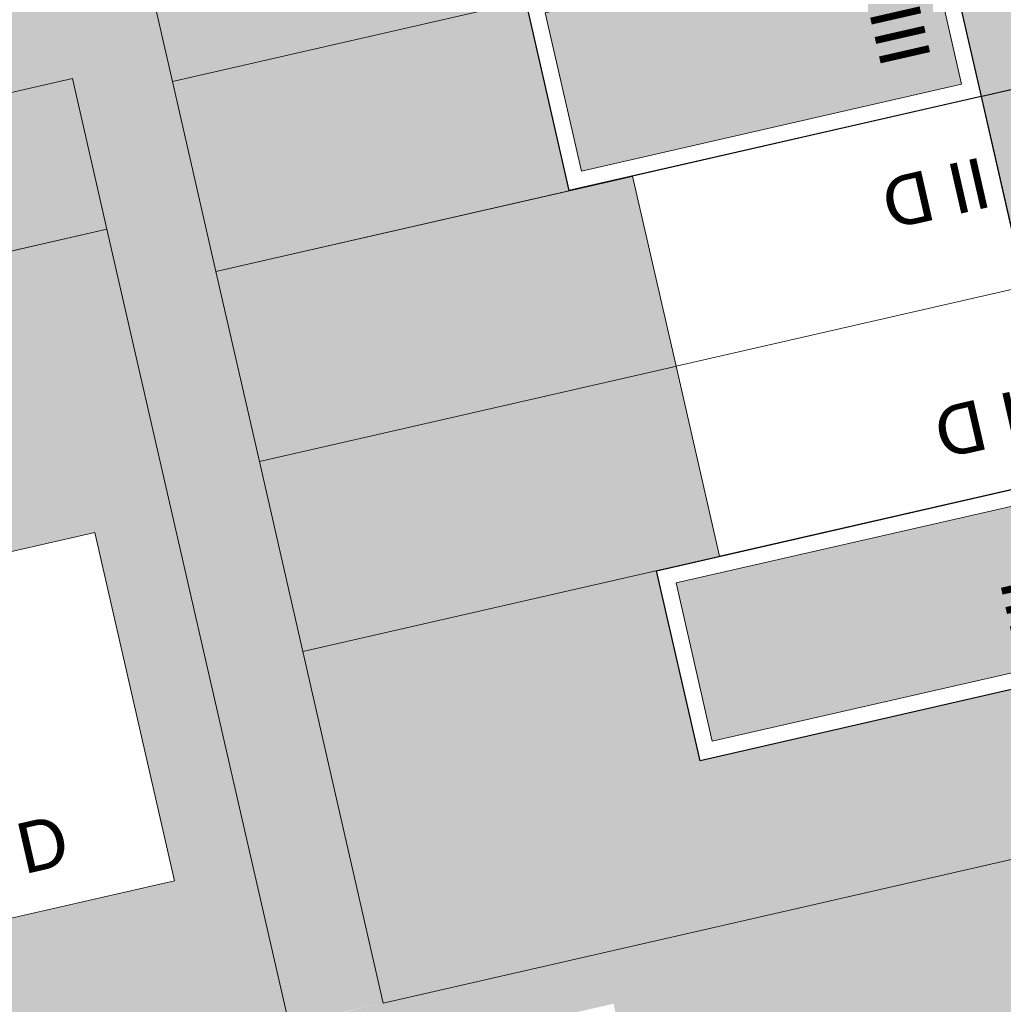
# Model space of a CAD drawing. Header units: metres. Extents: x -862 to 1262, y -354 to 644.
# Tile 267 of 315: x 160 to 190, y 79 to 109. Entities that reach past the tile are written whole.
import ezdxf

# ---------------------------------------------------------------- set-up
doc = ezdxf.new("R2010")
doc.units = ezdxf.units.M
doc.header["$LTSCALE"] = 0.5
doc.set_wipeout_variables(frame=1)
doc.layers.add('BPR_Verkehr_220520', color=7, linetype='Continuous')
doc.layers.add('DZH_Baufelder Ost_220610', color=7, linetype='Continuous')
doc.styles.add('Calibri Light', font='calibril.ttf')

# ---------------------------------------------------------------- blocks, each defined once
blk = doc.blocks.new('Slab (2D)-8')
at = {"color": 255, "linetype": 'Continuous', "lineweight": 9, "transparency": 33554687}
blk.add_wipeout([(0, 13), (6, 13), (6, 0), (0, 0)], dxfattribs=at)
at = {"color": 8, "linetype": 'Continuous', "lineweight": 9, "true_color": 0x777777, "transparency": 33554687, "flags": 128}
blk.add_lwpolyline([(0, 13), (6, 13), (6, 0), (0, 0)], close=True, dxfattribs=at)
at = {"color": 255, "linetype": 'Continuous', "lineweight": 9, "transparency": 33554687}
blk.add_wipeout([(0, 13), (6, 13), (6, 0), (0, 0)], dxfattribs=at)
at = {"color": 8, "linetype": 'Continuous', "lineweight": 9, "true_color": 0x777777, "transparency": 33554687, "flags": 128}
blk.add_lwpolyline([(0, 13), (6, 13), (6, 0), (0, 0)], close=True, dxfattribs=at)
at = {"color": 255, "linetype": 'Continuous', "lineweight": 9, "transparency": 33554687}
blk.add_wipeout([(0, 13), (6, 13), (6, 0), (0, 0)], dxfattribs=at)
at = {"color": 8, "linetype": 'Continuous', "lineweight": 9, "true_color": 0x777777, "transparency": 33554687, "flags": 128}
blk.add_lwpolyline([(0, 13), (6, 13), (6, 0), (0, 0)], close=True, dxfattribs=at)
blk = doc.blocks.new('DH 6 x 13 - III FD (2D_3D (2D)')
at = {"color": 8, "true_color": 0x777777, "transparency": 33554687}
blk.add_blockref('Slab (2D)-8', (0, 0), dxfattribs=at)
at = {"color": 255, "linetype": 'Continuous', "lineweight": 25, "transparency": 33554687}
blk.add_wipeout([(0, 13), (6, 13), (6, 0), (0, 0)], dxfattribs=at)
at = {"linetype": 'Continuous', "lineweight": 0, "true_color": 0xfbf8f0, "transparency": 33554661}
blk.add_hatch(color=7, dxfattribs=at).paths.add_polyline_path([(0.5, 12.5), (5.5, 12.5), (5.5, 0.5), (0.5, 0.5)])
at = {"color": 7, "linetype": 'Continuous', "lineweight": 25, "transparency": 33554687, "flags": 128}
blk.add_lwpolyline([(0, 13), (6, 13), (6, 0), (0, 0)], close=True, dxfattribs=at)
at = {"color": 9, "linetype": 'Continuous', "lineweight": 9, "transparency": 33554661, "flags": 128}
blk.add_lwpolyline([(0.5, 12.5), (5.5, 12.5), (5.5, 0.5), (0.5, 0.5)], close=True, dxfattribs=at)
at = {"color": 7, "transparency": 33554687, "insert": (2.405184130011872, 2.006361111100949), "char_height": 1.559479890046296, "width": 3.810368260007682, "attachment_point": 5, "line_spacing_factor": 1.163780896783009, "style": 'Calibri Light'}
blk.add_mtext('III', dxfattribs=at)
blk = doc.blocks.new('Slab (2D)-19')
at = {"color": 255, "linetype": 'Continuous', "lineweight": 9, "transparency": 33554687}
blk.add_wipeout([(-2.2737367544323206e-13, -8.881784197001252e-16), (-2.2737367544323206e-13, 10.999999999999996), (6.999999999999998, 11), (6.999999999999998, 0)], dxfattribs=at)
at = {"color": 7, "linetype": 'Continuous', "lineweight": 9, "transparency": 33554687}
for p, q in [((-2.27595720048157e-13, 9.4), (7, 9.4)), ((-4.551786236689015e-13, 4.000000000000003), (7, 3.999999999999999))]:
    blk.add_line(p, q, dxfattribs=at)
at = {"color": 8, "linetype": 'Continuous', "lineweight": 9, "true_color": 0x777777, "transparency": 33554687, "flags": 128}
blk.add_lwpolyline([(-2.275957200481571e-13, -9.509376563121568e-16), (-2.275957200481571e-13, 11), (7, 11), (7, 0)], close=True, dxfattribs=at)
at = {"color": 7, "linetype": 'Continuous', "lineweight": 9, "transparency": 33554687, "flags": 128}
blk.add_lwpolyline([(-2.275957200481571e-13, -9.50937656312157e-16), (-2.275957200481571e-13, 11), (7, 11), (7, -2.187751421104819e-15), (-2.275957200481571e-13, -9.50937656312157e-16)], dxfattribs=at)
blk = doc.blocks.new('DH 7 x 11 - II (2D_3D) (2D)')
at = {"color": 8, "true_color": 0x777777, "transparency": 33554687}
blk.add_blockref('Slab (2D)-19', (0, 0), dxfattribs=at)
at = {"color": 255, "linetype": 'Continuous', "lineweight": 9, "transparency": 33554687}
blk.add_wipeout([(0, 11), (7, 11), (7, 0), (0, 0)], dxfattribs=at)
at = {"color": 253, "linetype": 'Continuous', "lineweight": 9, "transparency": 33554687, "flags": 128}
blk.add_lwpolyline([(0, 11), (7, 11), (7, 0), (0, 0)], close=True, dxfattribs=at)
at = {"color": 7, "transparency": 33554687, "insert": (2.405184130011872, 2.006361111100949), "char_height": 1.559479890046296, "width": 3.810368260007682, "attachment_point": 5, "line_spacing_factor": 1.163780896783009, "style": 'Calibri Light'}
blk.add_mtext('II D', dxfattribs=at)
blk = doc.blocks.new('Slab (2D)-3')
at = {"color": 255, "linetype": 'Continuous', "lineweight": 9, "transparency": 33554687}
blk.add_wipeout([(-0.01398509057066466, 12.003374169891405), (10.986012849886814, 12.003374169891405), (10.98601284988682, 0.003374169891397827), (-0.013985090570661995, 0.003374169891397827)], dxfattribs=at)
at = {"color": 7, "linetype": 'Continuous', "lineweight": 9, "transparency": 33554687}
for p, q in [((-0.01398509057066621, 12.0033741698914), (10.98601284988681, 12.0033741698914)), ((10.98601284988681, 0.003374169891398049), (10.98601284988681, 12.0033741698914)), ((-0.01398509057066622, 6.003374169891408), (10.98601284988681, 6.003374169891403))]:
    blk.add_line(p, q, dxfattribs=at)
at = {"color": 8, "linetype": 'Continuous', "lineweight": 9, "true_color": 0x777777, "transparency": 33554687, "flags": 128}
blk.add_lwpolyline([(-0.01398509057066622, 12.0033741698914), (10.98601284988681, 12.0033741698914), (10.98601284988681, 0.003374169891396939), (-0.01398509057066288, 0.003374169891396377)], close=True, dxfattribs=at)
at = {"color": 7, "linetype": 'Continuous', "lineweight": 9, "transparency": 33554687, "flags": 128}
blk.add_lwpolyline([(10.98601284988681, 12.00337416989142), (-0.01398509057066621, 12.00337416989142), (-0.01398509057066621, 0.003374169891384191), (10.98601284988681, 0.003374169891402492)], dxfattribs=at)
blk = doc.blocks.new('RH 6 x 11 - quer (2D_3D) (2D)')
at = {"color": 8, "true_color": 0x777777, "transparency": 33554687}
blk.add_blockref('Slab (2D)-3', (0, 0), dxfattribs=at)
at = {"color": 255, "linetype": 'Continuous', "lineweight": 9, "transparency": 33554687}
blk.add_wipeout([(0, 6), (0, 12), (11, 12), (11, 6)], dxfattribs=at)
at = {"color": 253, "linetype": 'Continuous', "lineweight": 9, "transparency": 33554687, "flags": 128}
blk.add_lwpolyline([(0, 6), (0, 12), (11, 12), (11, 6)], close=True, dxfattribs=at)
at = {"color": 7, "transparency": 33554687, "insert": (2.006361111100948, 9.83776836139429), "char_height": 1.559479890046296, "width": 3.810368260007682, "attachment_point": 5, "line_spacing_factor": 1.163780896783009, "style": 'Calibri Light'}
blk.add_mtext('II D', dxfattribs=at)
at = {"color": 255, "linetype": 'Continuous', "lineweight": 9, "transparency": 33554687}
blk.add_wipeout([(0, 0), (0, 6), (11, 6), (11, 0)], dxfattribs=at)
at = {"color": 253, "linetype": 'Continuous', "lineweight": 9, "transparency": 33554687, "flags": 128}
blk.add_lwpolyline([(0, 0), (0, 6), (11, 6), (11, 0)], close=True, dxfattribs=at)
at = {"color": 7, "transparency": 33554687, "insert": (2.006361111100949, 2.594815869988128), "char_height": 1.559479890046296, "width": 3.810368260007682, "attachment_point": 5, "line_spacing_factor": 1.163780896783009, "style": 'Calibri Light'}
blk.add_mtext('II D', dxfattribs=at)

msp = doc.modelspace()

# ---------------------------------------------------------------- hatches: boundary and pattern name
at = {"layer": 'DZH_Baufelder Ost_220610', "linetype": 'Continuous', "lineweight": 0, "true_color": 0xfff9e0, "transparency": 33554687}
msp.add_hatch(color=7, dxfattribs=at).paths.add_polyline_path([(161.2056436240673, 107.1870071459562), (167.8708279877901, 78.08721179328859), (170.7698592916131, 78.7280742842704), (160.9405353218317, 121.7163392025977), (185.952601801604, 127.4382093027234), (184.9499158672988, 131.82507625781), (146.2740646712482, 122.9736089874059), (146.2742542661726, 122.9727862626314), (137.4814435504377, 120.9613042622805), (132.2242172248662, 143.7746501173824), (129.299633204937, 143.1061914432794), (134.5558838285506, 120.2970795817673), (99.46244584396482, 112.2689505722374), (103.6034319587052, 93.99346555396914)])
at = {"layer": 'DZH_Baufelder Ost_220610', "linetype": 'Continuous', "lineweight": 0, "true_color": 0xdce9e4, "transparency": 33554687}
for points in [[(189.2947744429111, 112.8158173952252), (188.1804896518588, 117.6909422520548), (163.1702664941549, 111.9694937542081), (164.2854732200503, 107.094579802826)], [(190.6316378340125, 106.9668854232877), (189.2947744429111, 112.8158173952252), (164.285473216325, 107.094579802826), (165.6230419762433, 101.247652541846), (177.0840032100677, 103.8676690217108)], [(191.9697781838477, 101.1123665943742), (190.6321111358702, 106.9648146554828), (165.6226742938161, 101.247568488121), (166.9603413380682, 95.39512042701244)], [(158.6576736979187, 75.95964816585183), (167.8755630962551, 78.06653860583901), (162.2674585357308, 102.5511869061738), (153.0505327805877, 100.4400892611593)], [(193.3059415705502, 95.26649722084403), (191.9697781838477, 101.1123665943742), (166.9603413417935, 95.39512042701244), (168.2965047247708, 89.54925105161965)]]:
    msp.add_hatch(color=254, dxfattribs=at).paths.add_polyline_path(points)
at = {"layer": 'DZH_Baufelder Ost_220610', "linetype": 'Continuous', "lineweight": 0, "true_color": 0xc4dad2, "transparency": 33554687}
msp.add_hatch(color=254, dxfattribs=at).paths.add_polyline_path([(124.0270656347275, 98.67141198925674), (161.2056436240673, 107.1870071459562), (162.2673388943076, 102.5517092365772), (125.0887609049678, 94.03611407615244), (104.6651272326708, 89.3581676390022), (103.6034319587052, 93.99346555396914)])
at = {"layer": 'DZH_Baufelder Ost_220610', "linetype": 'Continuous', "lineweight": 0, "true_color": 0xdce9e4, "transparency": 33554687}
h = msp.add_hatch(color=254, dxfattribs=at)
edge = h.paths.add_edge_path()
edge.add_line((170.7698515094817, 78.72807275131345), (191.3926266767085, 83.44172529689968))
edge.add_arc((190.389940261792, 87.82859433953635), 4.500000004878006, 282.874672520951, 327.8746724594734)
edge.add_arc((190.3899402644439, 87.82859433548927), 4.500000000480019, 327.8746724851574, 372.8746723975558)
edge.add_line((194.7768093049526, 88.83128073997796), (193.3059415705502, 95.26649721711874))
edge.add_line((193.3059415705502, 95.26649721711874), (168.2965047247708, 89.549251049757))
edge.add_line((168.2965047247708, 89.549251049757), (170.7698515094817, 78.72807275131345))

# ---------------------------------------------------------------- linework, layer by layer
at = {"layer": 'DZH_Baufelder Ost_220610', "color": 255, "linetype": 'Continuous', "lineweight": 18, "transparency": 33554687, "flags": 128}
for points in [[(189.2947744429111, 112.8158173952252), (188.1804896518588, 117.6909422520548), (163.1702664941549, 111.9694937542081), (164.2854732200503, 107.094579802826)], [(190.6316378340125, 106.9668854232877), (189.2947744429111, 112.8158173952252), (164.285473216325, 107.094579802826), (165.6230419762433, 101.247652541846), (177.0840032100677, 103.8676690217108)], [(124.0270656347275, 98.67141198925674), (161.2056436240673, 107.1870071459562), (162.2673388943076, 102.5517092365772), (125.0887609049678, 94.03611407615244), (104.6651272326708, 89.3581676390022), (103.6034319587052, 93.99346555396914)], [(191.9697781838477, 101.1123665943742), (190.6321111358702, 106.9648146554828), (165.6226742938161, 101.247568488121), (166.9603413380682, 95.39512042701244)], [(158.6576736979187, 75.95964816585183), (167.8755630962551, 78.06653860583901), (162.2674585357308, 102.5511869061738), (153.0505327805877, 100.4400892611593)], [(193.3059415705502, 95.26649722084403), (191.9697781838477, 101.1123665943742), (166.9603413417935, 95.39512042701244), (168.2965047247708, 89.54925105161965)]]:
    msp.add_lwpolyline(points, close=True, dxfattribs=at)
at = {"layer": 'DZH_Baufelder Ost_220610', "color": 255, "linetype": 'Continuous', "lineweight": 18, "transparency": 33554687, "elevation": -12285434.42021632, "flags": 128}
msp.add_lwpolyline([(170.7698515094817, 78.72807275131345), (191.3926266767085, 83.44172529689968, 0.1989123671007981), (194.2009314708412, 85.43561585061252, 0.1989123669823), (194.7768093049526, 88.83128073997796), (193.3059415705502, 95.26649721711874), (168.2965047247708, 89.549251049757)], format="xyb", close=True, dxfattribs=at)
at = {"layer": 'DZH_Baufelder Ost_220610', "color": 252, "linetype": 'Continuous', "true_color": 0x8ea381, "transparency": 33554687}
for points in [[(185.3676982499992, 127.3044623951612), (185.9526141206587, 127.4381539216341), (194.1918934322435, 88.69758921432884), (194.776809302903, 88.83128074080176)], [(185.9526141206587, 127.4381539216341), (185.3676982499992, 127.3044623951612), (194.776809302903, 88.83128074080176), (194.1918934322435, 88.69758921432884)], [(171.2661704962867, 79.2492757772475), (170.6812655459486, 79.1155364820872), (161.6591652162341, 121.2652363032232), (160.9405353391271, 121.7163391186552)], [(170.6812655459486, 79.1155364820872), (171.2661704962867, 79.2492757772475), (160.9405353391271, 121.7163391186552), (161.6591652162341, 121.2652363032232)], [(189.2546227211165, 113.1177880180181), (189.3885004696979, 112.5329147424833), (164.2185343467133, 107.38701643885), (164.3524120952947, 106.8021431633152)], [(189.3885004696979, 112.5329147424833), (189.2546227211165, 113.1177880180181), (164.3524120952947, 106.8021431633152), (164.2185343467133, 107.38701643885)], [(190.5926126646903, 107.2691137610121), (190.7264494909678, 106.6842311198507), (165.5557558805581, 101.5400098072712), (165.6895927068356, 100.9551271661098)], [(190.7264494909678, 106.6842311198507), (190.5926126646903, 107.2691137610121), (165.6895927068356, 100.9551271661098), (165.5557558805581, 101.5400098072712)], [(104.2131395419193, 88.63910436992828), (104.6651272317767, 89.35816763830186), (161.8164426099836, 101.8328959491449), (162.2673388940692, 102.5517092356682)], [(104.6651272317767, 89.35816763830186), (104.2131395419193, 88.63910436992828), (162.2673388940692, 102.5517092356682), (161.8164426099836, 101.8328959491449)], [(161.816442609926, 101.832895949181), (162.2673388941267, 102.5517092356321), (167.1972154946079, 78.34076411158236), (167.7820702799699, 78.47472261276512)], [(162.2673388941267, 102.5517092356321), (161.816442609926, 101.832895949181), (167.7820702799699, 78.47472261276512), (167.1972154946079, 78.34076411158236)], [(191.923865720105, 101.4130158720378), (192.0576540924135, 100.8281221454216), (166.8934471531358, 95.68756728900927), (167.0272355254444, 95.10267356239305)], [(192.0576540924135, 100.8281221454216), (191.923865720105, 101.4130158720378), (167.0272355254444, 95.10267356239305), (166.8934471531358, 95.68756728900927)], [(193.260029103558, 95.56714649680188), (193.3938174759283, 94.98225277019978), (168.2296105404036, 89.84169791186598), (168.3633989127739, 89.25680418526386)], [(193.3938174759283, 94.98225277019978), (193.260029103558, 95.56714649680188), (168.3633989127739, 89.25680418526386), (168.2296105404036, 89.84169791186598)], [(191.2589351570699, 84.02664116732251), (191.3926266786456, 83.44172529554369), (170.6361360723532, 79.3129831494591), (170.7698275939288, 78.72806727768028)], [(191.3926266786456, 83.44172529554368), (191.2589351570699, 84.02664116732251), (170.7698275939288, 78.72806727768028), (170.6361360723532, 79.3129831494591)]]:
    msp.add_solid(points, dxfattribs=at)

# ---------------------------------------------------------------- next in the draw order: block references
at = {"layer": 'DZH_Baufelder Ost_220610', "color": 7, "transparency": 33554687}
for name, p, rotation in [('DH 6 x 13 - III FD (2D_3D (2D)', (189.1693481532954, 106.6326566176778, 8.7), 102.8746724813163), ('DH 7 x 11 - II (2D_3D) (2D)', (157.5197074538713, 80.92794266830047, 8.7), 12.87672658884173)]:
    msp.add_blockref(name, p, dxfattribs=dict(at, rotation=rotation))

# ---------------------------------------------------------------- next in the draw order: hatches: boundary and pattern name
at = {"layer": 'BPR_Verkehr_220520', "linetype": 'Continuous', "lineweight": 0, "true_color": 0xe4e6e5, "transparency": 33554687}
msp.add_hatch(color=254, dxfattribs=at).paths.add_polyline_path([(91.8579409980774, 59.05027987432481), (92.90346607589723, 54.35698022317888), (92.90162287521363, 54.36504441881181), (194.7683892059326, 77.64826108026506), (193.6988569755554, 82.32758803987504), (192.4802822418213, 82.04906403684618), (192.502564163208, 81.95157805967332), (192.9036387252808, 80.19683044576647), (191.1488911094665, 79.79575587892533), (190.7478165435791, 81.55050349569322), (190.7255346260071, 81.6479894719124), (177.8573854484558, 78.70677600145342), (177.8796673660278, 78.60929002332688), (178.2807419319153, 76.8545424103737), (176.5259943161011, 76.45346784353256), (176.1249197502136, 78.20821545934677), (176.1026378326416, 78.30570143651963), (163.2344886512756, 75.36448796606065), (163.2567705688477, 75.2670019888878), (163.6578451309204, 73.51225437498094), (161.9030975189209, 73.11117980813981), (161.5020229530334, 74.8659274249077), (161.4797410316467, 74.96341340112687), (148.6115918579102, 72.02219993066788), (148.6338737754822, 71.92471395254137), (149.0349483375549, 70.16996633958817), (147.2802007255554, 69.76889177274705), (146.8791261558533, 71.52363938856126), (146.8568442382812, 71.62112536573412), (133.9886950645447, 68.6799118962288), (134.0109769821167, 68.58242591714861), (134.4120515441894, 66.82767830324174), (132.6573039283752, 66.42660373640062), (132.2562293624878, 68.18135135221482), (132.2339474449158, 68.27883733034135), (119.3657982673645, 65.33762386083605), (119.3880801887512, 65.24013788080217), (119.789154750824, 63.48539026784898), (118.0344071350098, 63.08431570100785), (117.6333325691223, 64.83906331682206), (117.6110506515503, 64.93654929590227), (104.7429014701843, 61.9953358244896), (104.7651833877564, 61.89784984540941), (105.1662579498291, 60.14310223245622), (103.4115103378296, 59.7420276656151), (103.0104357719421, 61.49677528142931), (102.9881538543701, 61.59426125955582)])

# ---------------------------------------------------------------- next in the draw order: block references
at = {"layer": 'DZH_Baufelder Ost_220610', "color": 7, "transparency": 33554687, "rotation": 192.8746724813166}
msp.add_blockref('RH 6 x 11 - quer (2D_3D) (2D)', (189.1693481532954, 106.6326566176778, 8.7), dxfattribs=at)

# ---------------------------------------------------------------- next in the draw order: block references
at = {"layer": 'DZH_Baufelder Ost_220610', "color": 7, "transparency": 33554687, "rotation": 102.8746724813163}
msp.add_blockref('DH 6 x 13 - III FD (2D_3D (2D)', (193.1944791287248, 89.08500726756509, 8.7), dxfattribs=at)

# ---------------------------------------------------------------- next in the draw order: hatches: boundary and pattern name
at = {"layer": 'BPR_Verkehr_220520', "linetype": 'Continuous', "lineweight": 0, "true_color": 0xece5cf, "transparency": 33554687}
h = msp.add_hatch(color=254, dxfattribs=at)
edge = h.paths.add_edge_path()
edge.add_line((71.3696840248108, 129.8654103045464), (72.92951305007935, 130.2219332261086))
edge.add_line((72.92951305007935, 130.2219332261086), (175.3496440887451, 153.6316299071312))
edge.add_line((175.3496440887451, 153.6316299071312), (175.3496440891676, 153.6316299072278))
edge.add_arc((176.3523305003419, 149.2447608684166), 4.50000000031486, 12.874672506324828, 102.87467248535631, ccw=False)
edge.add_line((180.7391995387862, 150.2474472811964), (180.7391995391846, 150.2474472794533))
edge.add_line((180.7391995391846, 150.2474472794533), (194.7768093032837, 88.83128074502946))
edge.add_line((194.7768093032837, 88.83128074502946), (194.7768093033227, 88.83128074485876))
edge.add_arc((190.3899402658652, 87.82859433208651), 4.499999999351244, -77.12532749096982, 12.874672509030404, ccw=False)
edge.add_line((191.3926266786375, 83.44172529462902), (191.3926266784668, 83.44172529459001))
edge.add_line((191.3926266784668, 83.44172529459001), (88.58540837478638, 59.94355386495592))
edge.add_line((88.58540837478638, 59.94355386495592), (87.02557935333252, 59.58703094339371))
edge.add_line((87.02557935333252, 59.58703094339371), (88.93328751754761, 58.38180532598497))
edge.add_line((88.93328751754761, 58.38180532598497), (91.3131781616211, 58.92576594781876))
edge.add_line((91.3131781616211, 58.92576594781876), (193.6988570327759, 82.32758805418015))
edge.add_line((193.6988570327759, 82.32758805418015), (198.5731559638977, 83.44168406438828))
edge.add_line((198.5731559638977, 83.44168406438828), (181.8171518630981, 156.7511399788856))
edge.add_line((181.8171518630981, 156.7511399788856), (177.9177127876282, 155.8598631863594))
edge.add_line((177.9177127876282, 155.8598631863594), (75.506228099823, 132.4521427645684))
edge.add_line((75.506228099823, 132.4521427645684), (72.58157461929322, 131.7836682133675))
edge.add_line((72.58157461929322, 131.7836682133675), (71.3696840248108, 129.8654103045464))

doc.saveas('drawing.dxf')
